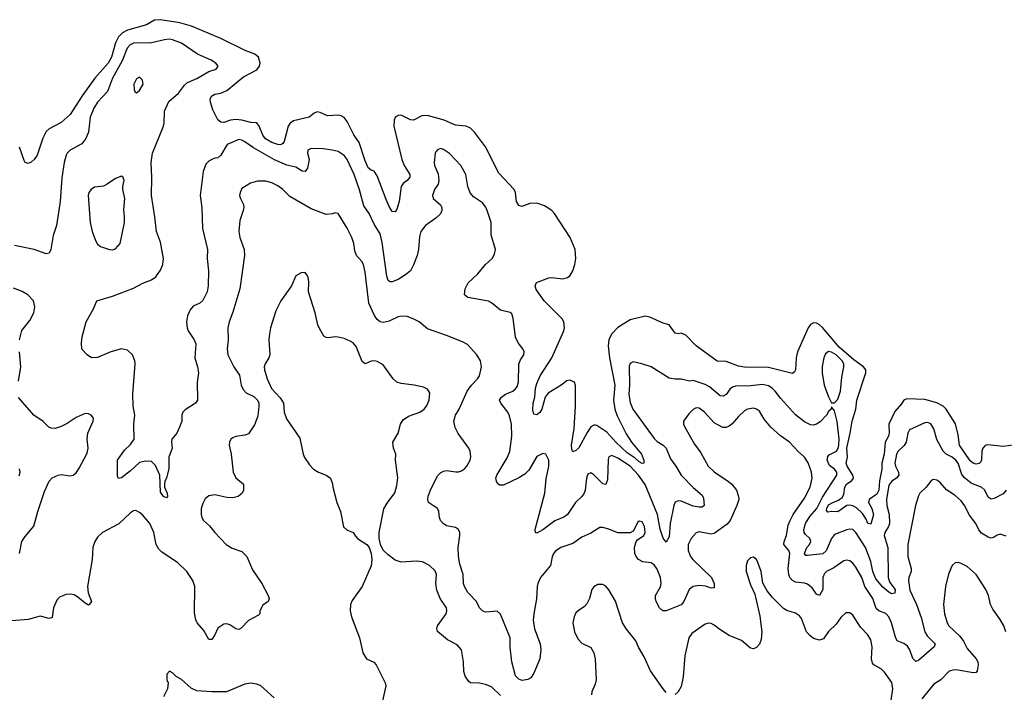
# Model space of a CAD drawing. Header units: inches. Extents: x 2134017 to 2292458, y 756222 to 916513.
# Tile 370 of 387: x 2262654 to 2269197, y 875207 to 879678. Entities that reach past the tile are written whole.
import ezdxf

# ---------------------------------------------------------------- set-up
doc = ezdxf.new("R2010")
doc.units = ezdxf.units.IN
doc.header["$MEASUREMENT"] = 0
doc.layers.add('C2867', color=7, linetype='Continuous')

msp = doc.modelspace()

# ---------------------------------------------------------------- linework, layer by layer
at = {"layer": 'C2867', "color": 5}
for points, elevation in [([(2269290, 876855.1), (2269190, 876840.6), (2269087.1, 876852.9), (2269070, 876847.9), (2269054.3, 876830), (2269048.8, 876810), (2269046.5, 876753.5), (2269040.4, 876739.6), (2269030, 876727.4), (2269010, 876723.1), (2268990, 876729.8), (2268970, 876746.8), (2268899.4, 876850), (2268890, 876919.5), (2268872.8, 876992.8), (2268811, 877090), (2268791.2, 877110), (2268750, 877132.4), (2268670, 877153.1), (2268550, 877158.9), (2268530, 877150.3), (2268515.3, 877124.7), (2268470, 877073), (2268430.9, 876990), (2268432.9, 876930), (2268427.4, 876910), (2268405.1, 876870), (2268398.5, 876790), (2268383.6, 876730), (2268383.1, 876690), (2268367.5, 876612.5), (2268364.5, 876550), (2268350, 876525.5), (2268300.1, 876490), (2268295.4, 876470), (2268317.7, 876430), (2268327.9, 876390), (2268310, 876326), (2268290, 876329.4), (2268279, 876359), (2268255.8, 876395.8), (2268214.1, 876434.1), (2268190, 876447.6), (2268170, 876451.7), (2268150, 876448.4), (2268090, 876407.3), (2268050, 876409.3), (2268025, 876405), (2268016.3, 876416.3), (2268018, 876430), (2268030, 876452.9), (2268058.8, 876470), (2268096.4, 876483.6), (2268118.8, 876501.2), (2268130, 876523.2), (2268137.9, 876570), (2268148, 876590), (2268183.7, 876616.3), (2268194.3, 876630), (2268191.6, 876650), (2268153.9, 876710), (2268146.9, 876730), (2268154.6, 876770), (2268150, 876830), (2268173.7, 876930), (2268185.3, 877010), (2268210, 877089), (2268217.4, 877150), (2268277.1, 877330), (2268277.1, 877342.9), (2268276.9, 877350), (2268261.3, 877370), (2268197.3, 877417.3), (2268100.9, 877500.9), (2267990, 877633.3), (2267970, 877650.3), (2267950, 877660.2), (2267930, 877663.4), (2267910, 877652.8), (2267892.9, 877630), (2267823, 877470), (2267813.7, 877430), (2267808.7, 877351.3), (2267803.1, 877336.9), (2267790, 877326), (2267630, 877365.3), (2267470, 877368), (2267430, 877376.3), (2267350, 877405.8), (2267290, 877408.5), (2267150, 877510.8), (2267082, 877582), (2267050, 877593.7), (2267030, 877589.7), (2267010, 877594), (2266970, 877649.4), (2266930, 877660.5), (2266841.5, 877701.5), (2266810, 877708.4), (2266710, 877683.5), (2266630, 877631.8), (2266590, 877590.7), (2266578.1, 877570), (2266570, 877549.5), (2266565.5, 877510), (2266572.9, 877430), (2266608.4, 877250), (2266600.9, 877150), (2266609.2, 877089.2), (2266625.4, 877045.4), (2266684.6, 876924.6), (2266718.9, 876870), (2266785.4, 876790), (2266801.7, 876750), (2266800.7, 876730), (2266790, 876727.7), (2266770, 876739.4), (2266743.5, 876763.5), (2266690, 876798.2), (2266615.4, 876870), (2266556.6, 876936.6), (2266490, 876980.2), (2266477.8, 876982.2), (2266470, 876983.5), (2266450, 876972), (2266425, 876935), (2266370, 876832.3), (2266350, 876814), (2266330, 876805.1), (2266322.9, 876822.9), (2266321.1, 876850), (2266339.8, 876960.2), (2266348.5, 877108.5), (2266347.7, 877247.7), (2266340.4, 877270), (2266310, 877283), (2266290, 877278.7), (2266252, 877248), (2266164.9, 877195.1), (2266145.4, 877170), (2266124.2, 877090), (2266110, 877066.2), (2266090, 877051.1), (2266070, 877056), (2266064.6, 877084.6), (2266066.6, 877130), (2266078.4, 877170), (2266081.5, 877230), (2266090, 877260.4), (2266112.5, 877310), (2266190.5, 877430), (2266269.8, 877610), (2266274.7, 877630), (2266269.9, 877669.9), (2266258.5, 877690), (2266140.4, 877810), (2266085.2, 877885.2), (2266078.7, 877910), (2266088.7, 877931.3), (2266170, 877961.5), (2266190, 877965.2), (2266264.5, 877955.5), (2266294.9, 877965.1), (2266310, 877976.5), (2266330.4, 878009.6), (2266343.4, 878050), (2266349.9, 878090), (2266344.8, 878150), (2266311.4, 878230), (2266209.1, 878389.1), (2266191, 878410), (2266141.9, 878441.9), (2266090, 878459.4), (2266043.6, 878456.4), (2265990, 878436.9), (2265970, 878443.6), (2265956.4, 878470), (2265949.8, 878530), (2265939.4, 878550), (2265838.9, 878658.9), (2265750, 878832.1), (2265676.5, 878930), (2265650, 878956.5), (2265621.2, 878970), (2265550, 878978.1), (2265475, 879010), (2265370, 879038.8), (2265330, 879040.9), (2265270, 879009.9), (2265250, 879012.2), (2265190, 879043.5), (2265170, 879041.8), (2265150, 879027.8), (2265142.2, 879010), (2265141.2, 878970), (2265193.3, 878750), (2265209.3, 878709.3), (2265247.7, 878650), (2265247.5, 878632.5), (2265229.6, 878610.4), (2265202.8, 878590), (2265188.1, 878570), (2265175, 878470), (2265160.6, 878419.4), (2265150, 878400.9), (2265130, 878404.2), (2265110, 878435.8), (2265090, 878483.1), (2265030, 878640.5), (2265010, 878671.1), (2264990, 878678.7), (2264970, 878694.5), (2264950, 878740.5), (2264910, 878861.1), (2264873.6, 878913.6), (2264830, 879001), (2264810, 879028.7), (2264790, 879039.4), (2264770, 879043.7), (2264698.5, 879038.5), (2264650, 879060.4), (2264630, 879064.7), (2264610, 879057.6), (2264578, 879030), (2264473.3, 879006.6), (2264452.2, 878990), (2264437.1, 878970), (2264410.8, 878869.2), (2264403.7, 878856.3), (2264390, 878846.5), (2264370, 878848.5), (2264330, 878862.9), (2264287.3, 878887.3), (2264270, 878910.8), (2264245.8, 878970), (2264230, 878992.9), (2264190, 878994.2), (2264130, 879010.8), (2264090, 879014.3), (2264054.9, 879010), (2264010, 878995.5), (2263990, 878996.5), (2263971.5, 879011.5), (2263938.5, 879078.5), (2263922.3, 879130), (2263920.2, 879150), (2263927.8, 879170), (2263950, 879182.2), (2263990, 879190.1), (2264030, 879208), (2264141, 879299), (2264230, 879345.6), (2264247.2, 879370), (2264251, 879389), (2264239.8, 879430), (2264216.4, 879450), (2264152.9, 879472.9), (2263990, 879553.8), (2263795.5, 879635.5), (2263717.4, 879657.4), (2263590, 879678.2), (2263550, 879674.8), (2263496.9, 879643.1), (2263370, 879607.6), (2263337.5, 879590), (2263310, 879564.1), (2263290, 879524.8), (2263264.3, 879430), (2263241.7, 879390), (2263152.7, 879290), (2263068.6, 879171.4), (2262990, 879048.9), (2262930, 878995.3), (2262850, 878953.1), (2262830, 878935.1), (2262808.6, 878890), (2262770, 878778.4), (2262750, 878749.7), (2262730, 878731.6), (2262710, 878721.6), (2262690, 878729.5), (2262682.6, 878742.6), (2262652, 878830)], 220), ([(2269209.3, 876550.7), (2269190, 876527.4), (2269130, 876494.7), (2269110, 876491.6), (2269090, 876504.5), (2269068.6, 876550), (2269049.2, 876569.2), (2268977.9, 876597.8), (2268933.9, 876633.9), (2268915.8, 876655.8), (2268890, 876729.7), (2268875.2, 876750), (2268850, 876769.9), (2268810.9, 876790.9), (2268790.8, 876810), (2268748.5, 876888.5), (2268730, 876959.3), (2268710, 876993), (2268690, 877001.3), (2268670, 876998.9), (2268567.8, 876952.2), (2268556.9, 876930), (2268545.4, 876870), (2268531.5, 876848.5), (2268492.9, 876810), (2268480.8, 876790), (2268470.2, 876730), (2268473.7, 876710), (2268494.3, 876670), (2268496.1, 876650), (2268480.7, 876630), (2268449.4, 876610), (2268430, 876583.5), (2268414.4, 876490), (2268416.6, 876450), (2268433.3, 876390), (2268435.3, 876330), (2268428.7, 876310), (2268404.2, 876270), (2268399.8, 876250), (2268423.1, 876170), (2268425.1, 875970), (2268437.7, 875937.7), (2268471.4, 875890), (2268470, 875867.3), (2268450, 875862.7), (2268430, 875872.1), (2268390, 875905.4), (2268342.6, 875962.6), (2268324.8, 876010), (2268310, 876076.9), (2268274.1, 876170), (2268210, 876269.8), (2268190, 876288.6), (2268170, 876291.9), (2268150, 876287), (2268070, 876256.4), (2268050, 876229.8), (2268012.7, 876147.3), (2267991.4, 876128.6), (2267890, 876116), (2267877.7, 876117.7), (2267870, 876129.2), (2267884.2, 876170), (2267902.2, 876190), (2267912.3, 876210), (2267905.1, 876230), (2267876.1, 876256.1), (2267867.6, 876270), (2267865.6, 876290), (2267877.3, 876330), (2267904.2, 876375.8), (2267952.6, 876430), (2267990, 876505), (2268084.8, 876650), (2268085.3, 876670), (2268068.7, 876690), (2268035.4, 876715.4), (2268019.9, 876750), (2268024.1, 876775.9), (2268034.3, 876785.7), (2268081.6, 876810), (2268092.6, 876827.4), (2268097.7, 876850), (2268099.1, 876890), (2268087.1, 877007.1), (2268070, 877078), (2268050, 877106), (2268046, 877090), (2268030, 877074), (2268015.5, 877050), (2267973.8, 877006.1), (2267950, 876988.7), (2267930, 876983.8), (2267910, 876985.3), (2267870, 877005.8), (2267810, 877050.9), (2267710, 877163.1), (2267674.8, 877210), (2267654, 877230), (2267630, 877244.1), (2267590, 877252.3), (2267510, 877244.5), (2267410, 877242.9), (2267390, 877234.8), (2267376.5, 877223.5), (2267350, 877187.6), (2267330, 877175.5), (2267310, 877177.7), (2267237.8, 877237.8), (2267210, 877252.6), (2267130, 877279.7), (2267105.1, 877274.9), (2267050, 877288.9), (2267010, 877288.6), (2266970, 877296.1), (2266850, 877371.7), (2266788.5, 877391.5), (2266730, 877403.7), (2266710, 877393.2), (2266704.6, 877375.4), (2266707.3, 877250), (2266702.1, 877190), (2266710, 877133), (2266728.2, 877090), (2266870, 876894), (2266890, 876873.6), (2266930, 876849.2), (2266950.6, 876830.6), (2266978.6, 876758.6), (2267015, 876710), (2267049.2, 876650), (2267130, 876568.8), (2267190, 876517.1), (2267197.6, 876497.6), (2267203.7, 876450), (2267190, 876438.3), (2267170, 876437.4), (2267130, 876445), (2267050, 876477.2), (2267030, 876479.4), (2267010, 876471.1), (2267001.4, 876450), (2266976.6, 876330), (2266970, 876241.2), (2266950, 876205.1), (2266930, 876231.6), (2266910, 876291.5), (2266892.9, 876390), (2266810, 876587.9), (2266766.9, 876650), (2266710, 876709.9), (2266630, 876763.9), (2266590, 876782.3), (2266570, 876771.8), (2266565.7, 876754.3), (2266560.3, 876619.8), (2266550, 876589.4), (2266530, 876593.3), (2266470, 876653.7), (2266450, 876666.3), (2266430, 876657), (2266421.8, 876630), (2266411.7, 876550), (2266404.3, 876530), (2266390.1, 876509.9), (2266348.4, 876470), (2266295.2, 876390), (2266270, 876371.7), (2266210, 876347.9), (2266130, 876286.6), (2266090, 876264.2), (2266082.9, 876270), (2266080.4, 876290), (2266143.2, 876530), (2266152.7, 876627.3), (2266169.8, 876710), (2266169.7, 876750), (2266151.2, 876791.2), (2266130, 876794.7), (2266090, 876775.1), (2266036.9, 876683.1), (2266010, 876657.8), (2265970, 876632.5), (2265870, 876584.4), (2265844.7, 876584.8), (2265830, 876594.5), (2265822.2, 876610), (2265819.3, 876630), (2265824.4, 876650), (2265893, 876767), (2265911.1, 876808.9), (2265924.2, 876910), (2265923.4, 876990), (2265910, 877045.1), (2265897.3, 877070), (2265850.9, 877130), (2265843.5, 877150), (2265855.4, 877170), (2265883, 877190), (2265930.4, 877209.6), (2265950, 877224.9), (2265959.6, 877240.4), (2265967.9, 877270), (2265970.9, 877389.1), (2265982.8, 877417.2), (2266005.1, 877450), (2266007.3, 877470), (2265998.4, 877490), (2265966, 877530), (2265948.8, 877568.8), (2265933.5, 877693.5), (2265923.9, 877723.9), (2265912.8, 877732.8), (2265850, 877747.4), (2265790, 877797.2), (2265770, 877807.6), (2265631.1, 877831.1), (2265609.6, 877850), (2265614.7, 877890), (2265633.7, 877930), (2265699.2, 877990), (2265749.1, 878050.9), (2265794.3, 878090), (2265810, 878118.8), (2265816.3, 878150), (2265787.6, 878247.6), (2265786.9, 878330), (2265761.1, 878410), (2265751.5, 878431.5), (2265730, 878460.7), (2265670, 878500.7), (2265647.7, 878527.7), (2265631.1, 878570), (2265619.7, 878650), (2265586.3, 878710), (2265510, 878787.8), (2265470, 878816.2), (2265450, 878822.7), (2265430, 878814), (2265419.9, 878800.1), (2265414, 878790), (2265407.7, 878730), (2265410.5, 878710), (2265434.4, 878654.4), (2265439.6, 878610), (2265434.1, 878585.9), (2265410.6, 878550), (2265397.3, 878510), (2265402.8, 878490), (2265450, 878446.8), (2265459.3, 878430), (2265460.4, 878410), (2265450, 878387), (2265420.5, 878359.5), (2265350, 878311.3), (2265320.8, 878270), (2265310, 878235.3), (2265303.2, 878150), (2265294.3, 878110), (2265271.4, 878048.6), (2265250.1, 878009.9), (2265218.1, 877981.9), (2265170, 877951.9), (2265130, 877935.8), (2265116.6, 877936.6), (2265103.6, 877943.6), (2265093.2, 877973.2), (2265062.6, 878197.4), (2265050, 878254.5), (2265010, 878318), (2264977, 878390), (2264939.9, 878439.9), (2264912.1, 878547.9), (2264876.5, 878650), (2264830, 878749.7), (2264810, 878774.8), (2264770, 878801.5), (2264730, 878812), (2264670, 878819.8), (2264590, 878821.6), (2264568.4, 878810), (2264567.2, 878790), (2264578.2, 878750), (2264567.6, 878692.4), (2264550.9, 878669.1), (2264530, 878671), (2264490, 878697.4), (2264430, 878710.6), (2264347.4, 878747.4), (2264206.6, 878826.6), (2264150, 878867.1), (2264130, 878878.4), (2264110, 878881.8), (2264032.1, 878848), (2263990, 878776.9), (2263970, 878760.5), (2263950, 878758.4), (2263930, 878749.8), (2263910, 878737.8), (2263890, 878717.1), (2263872.4, 878670), (2263853.5, 878510), (2263863.6, 878430), (2263869.5, 878290), (2263902.5, 878150), (2263899.5, 878090), (2263907.7, 878010), (2263906.4, 877910), (2263898.9, 877870), (2263870, 877811.2), (2263850, 877793), (2263807, 877773), (2263785.7, 877750), (2263769, 877710), (2263762.8, 877670), (2263766.7, 877630), (2263774, 877610), (2263813.7, 877550), (2263823.6, 877523.6), (2263816.9, 877430), (2263836.1, 877370), (2263841.7, 877330), (2263832.2, 877270), (2263836.3, 877150), (2263822.8, 877130), (2263754.2, 877085.8), (2263737.3, 877070), (2263730.6, 877050), (2263730.4, 877010), (2263716.3, 876970), (2263698.8, 876930), (2263664, 876890), (2263662, 876870), (2263668.2, 876830), (2263645.5, 876770), (2263644.2, 876695.8), (2263630.4, 876630), (2263619.1, 876610), (2263616.3, 876590), (2263616.3, 876570), (2263634, 876530), (2263635.5, 876510), (2263630, 876499), (2263610, 876509.4), (2263590, 876538), (2263584.2, 876650), (2263555.3, 876715.3), (2263530, 876741.3), (2263490, 876744), (2263450, 876734.7), (2263390, 876679.6), (2263330, 876634), (2263310, 876628.7), (2263304.7, 876644.7), (2263304, 876750), (2263350, 876818), (2263390, 876854.8), (2263414.5, 876890), (2263411.8, 876990), (2263418.7, 877050), (2263408.5, 877110), (2263404.7, 877190), (2263420.4, 877390), (2263418.5, 877410), (2263402.6, 877450), (2263370, 877481.1), (2263330, 877489.7), (2263258.8, 877470), (2263170, 877432.6), (2263131.3, 877431.3), (2263101.2, 877450), (2263067.3, 877487.3), (2263064.5, 877530), (2263069.6, 877570), (2263095.1, 877670), (2263143.3, 877756.7), (2263166, 877810), (2263270, 877840.2), (2263410, 877893.8), (2263472.5, 877927.5), (2263530, 877948.1), (2263559.2, 877970), (2263590, 878012.4), (2263605, 878050), (2263609.8, 878090.2), (2263590, 878199.3), (2263562.2, 878270), (2263552.7, 878367.3), (2263529.9, 878510), (2263533.1, 878630), (2263526.7, 878730), (2263537.4, 878790), (2263608.8, 878970), (2263613.6, 878990), (2263616.5, 879070), (2263644.8, 879135.2), (2263709.8, 879190), (2263750, 879243.6), (2263770, 879260.7), (2263830, 879287.1), (2263910, 879334.6), (2263959.3, 879350), (2263971.8, 879370), (2263958, 879390), (2263926, 879410), (2263836.2, 879450), (2263730, 879523.1), (2263670, 879545.3), (2263650, 879548.9), (2263615.2, 879544.8), (2263530, 879525.2), (2263410, 879521.3), (2263387.9, 879512.1), (2263368.8, 879490), (2263334.9, 879405.1), (2263270.8, 879290), (2263238.2, 879201.8), (2263170.2, 879130), (2263145.7, 879090), (2263123, 879030), (2263112.1, 878930), (2263092.5, 878887.5), (2263066.1, 878853.9), (2262990, 878811), (2262969.4, 878790.6), (2262963, 878777), (2262950, 878729.2), (2262932.9, 878627.1), (2262922.6, 878470), (2262898, 878310), (2262876.7, 878243.3), (2262860.4, 878150), (2262850, 878126), (2262830, 878122.4), (2262750, 878151.1), (2262618.3, 878178.3)], 240), ([(2269210, 876246), (2269170, 876258.4), (2269150, 876252), (2269130, 876237.6), (2269110, 876232.6), (2269090, 876238), (2269046, 876266), (2269028.1, 876288.1), (2269008.8, 876330), (2268965.2, 876385.2), (2268933.8, 876450), (2268910, 876480.4), (2268870, 876515.6), (2268813.8, 876553.8), (2268770, 876605.1), (2268750, 876617.6), (2268730, 876622.9), (2268720.7, 876619.3), (2268708.7, 876611.3), (2268678, 876570), (2268637.1, 876530), (2268627.1, 876512.9), (2268606.3, 876450), (2268555.5, 876190), (2268556.2, 876110), (2268579, 876030), (2268577.7, 876010), (2268562.9, 875970), (2268560.6, 875950), (2268570, 875886), (2268613.6, 875790), (2268644, 875704), (2268668.5, 875608.5), (2268683.8, 875583.8), (2268737.4, 875530), (2268730.3, 875510), (2268630, 875421.1), (2268610, 875411.5), (2268590, 875431.6), (2268569.2, 875489.2), (2268553.3, 875513.3), (2268530, 875531.6), (2268484.7, 875550), (2268473.5, 875573.5), (2268447.9, 875670), (2268430, 875709.8), (2268410.3, 875730.3), (2268362.6, 875750), (2268344.8, 875764.8), (2268323.9, 875830), (2268270.4, 875910), (2268249.7, 875970.3), (2268210, 876039.8), (2268190, 876066.2), (2268170, 876082), (2268150, 876086.4), (2268130, 876080.3), (2268065.4, 876034.6), (2268016.4, 876010), (2268002.1, 875997.9), (2267991.1, 875970), (2267991.6, 875890), (2267970, 875851.5), (2267950, 875860.5), (2267921.5, 875901.5), (2267890, 875926), (2267870, 875933.9), (2267810, 875940.5), (2267789.9, 875949.9), (2267772.9, 875970), (2267765.4, 875990), (2267761.8, 876030), (2267772.3, 876130), (2267764.4, 876150), (2267732.8, 876190), (2267734, 876210), (2267750.4, 876249.6), (2267762.1, 876317.9), (2267773.4, 876350), (2267794.7, 876390), (2267870, 876497.4), (2267906.3, 876570), (2267920.7, 876630), (2267915.3, 876670), (2267893.1, 876733.1), (2267870.5, 876770.5), (2267827.8, 876807.8), (2267770, 876869.8), (2267710, 876911.9), (2267646.9, 876970), (2267602.6, 877022.6), (2267570, 877075.1), (2267550, 877089.6), (2267530, 877095.1), (2267491, 877090), (2267470, 877079.2), (2267430, 877041.7), (2267388.2, 876991.8), (2267370, 876975.6), (2267350, 876967.1), (2267327.8, 876967.8), (2267270, 876998), (2267204.5, 877070), (2267170, 877095.5), (2267150, 877097.3), (2267130, 877088.2), (2267100.6, 877059.4), (2267064.4, 877010), (2267064.9, 876990), (2267073.4, 876970), (2267137.5, 876857.5), (2267179.6, 876799.6), (2267230.1, 876710.1), (2267271.7, 876670), (2267355.7, 876615.7), (2267386, 876590), (2267417.8, 876550), (2267431.3, 876510), (2267433, 876490), (2267420.6, 876450), (2267376.3, 876350), (2267355.3, 876324.7), (2267270, 876262.4), (2267250, 876258.4), (2267170, 876273.5), (2267150, 876267.6), (2267115.8, 876230), (2267096, 876190), (2267096.9, 876150), (2267112.8, 876110), (2267127.8, 876090), (2267252.4, 875970), (2267270.2, 875930), (2267270, 875902), (2267250, 875899.7), (2267212.2, 875912.2), (2267170, 875917.5), (2267128.8, 875911.2), (2267102.8, 875890), (2267068.7, 875811.3), (2267050.1, 875789.9), (2266950, 875748.6), (2266927.9, 875747.9), (2266905.4, 875770), (2266884, 875810), (2266878.3, 875830), (2266880.4, 875850), (2266912.4, 875907.6), (2266917.5, 875930), (2266912.5, 875970), (2266890, 876025.4), (2266870, 876055.8), (2266850, 876068.8), (2266795, 876075.1), (2266767.3, 876090), (2266749.8, 876109.8), (2266742, 876130), (2266739.7, 876170), (2266751, 876209), (2266759.1, 876220.9), (2266800.7, 876250), (2266809.7, 876270), (2266806, 876310), (2266790, 876339.7), (2266770, 876345.1), (2266762, 876338), (2266730, 876279), (2266710, 876267), (2266630, 876266.9), (2266570, 876291.1), (2266530, 876302.6), (2266510, 876302.6), (2266450, 876265.1), (2266390, 876238.3), (2266330, 876196.8), (2266250, 876170.9), (2266213.7, 876146.3), (2266200.8, 876130), (2266191.8, 876108.2), (2266180.7, 876050), (2266116, 875970), (2266096.9, 875930), (2266092.8, 875910), (2266089.2, 875829.2), (2266070, 875728.7), (2266067.4, 875687.4), (2266075.5, 875630), (2266112.9, 875530), (2266116.5, 875490), (2266110.3, 875429.7), (2266070, 875335.3), (2266050, 875304), (2266030, 875293.2), (2265993.7, 875286.3), (2265970, 875294), (2265950, 875318), (2265924.2, 875410), (2265913.1, 875506.9), (2265913.2, 875570), (2265850, 875727), (2265827.5, 875747.5), (2265750, 875741.2), (2265730, 875748.7), (2265710, 875768.7), (2265689.6, 875810), (2265631.2, 875870), (2265609.7, 875910), (2265603.1, 875930), (2265601.3, 875990), (2265578.3, 876058.3), (2265569.4, 876109.4), (2265568.5, 876170), (2265579.4, 876250), (2265578.8, 876270), (2265571.1, 876290), (2265550, 876302), (2265490, 876314.2), (2265468.7, 876330), (2265450.9, 876350), (2265443.1, 876370), (2265439.7, 876410), (2265431.6, 876430), (2265370, 876469.3), (2265366, 876490), (2265368.2, 876511.8), (2265382.9, 876550), (2265430, 876646), (2265450, 876666), (2265470, 876677.3), (2265490, 876682), (2265551.9, 876671.9), (2265570, 876671.8), (2265590, 876678.7), (2265610, 876692.4), (2265624.7, 876710), (2265646.9, 876750), (2265652.9, 876772.9), (2265647.6, 876810), (2265638.4, 876830), (2265567, 876927), (2265548, 876968), (2265539.2, 877010), (2265549.8, 877050), (2265574, 877090), (2265628.7, 877210), (2265656.4, 877250), (2265696.3, 877290), (2265709.7, 877310), (2265723, 877370), (2265715.8, 877410), (2265691.5, 877451.5), (2265630, 877519.7), (2265597, 877537), (2265490, 877579.1), (2265364, 877624), (2265309.5, 877669.5), (2265268.7, 877690), (2265230, 877704.5), (2265190, 877707.6), (2265170, 877702.4), (2265110, 877673.5), (2265070, 877665.3), (2265050, 877669.8), (2265030, 877684.8), (2265011.1, 877711.1), (2264974.9, 877794.9), (2264950, 877999), (2264938.9, 878050), (2264928.5, 878070), (2264891.6, 878111.6), (2264881.5, 878141.5), (2264875, 878190), (2264860.3, 878230), (2264830, 878293.6), (2264770, 878389.5), (2264750, 878394.5), (2264731.8, 878388.2), (2264690, 878384), (2264590, 878420.4), (2264450, 878502), (2264403.5, 878550), (2264370, 878574.6), (2264330, 878594.2), (2264290, 878604.4), (2264234.7, 878605.3), (2264187.7, 878592.3), (2264130, 878557.2), (2264118, 878530), (2264115.5, 878510), (2264120.5, 878490), (2264141.3, 878450), (2264142.6, 878430), (2264139.5, 878410), (2264115.8, 878344.2), (2264110.3, 878270), (2264117.4, 878230), (2264145.3, 878150), (2264148.7, 878110), (2264117, 877890), (2264070, 877733.2), (2264044.9, 877670), (2264038, 877630), (2264039.3, 877550), (2264033.4, 877490), (2264037.6, 877450), (2264077.2, 877370), (2264115.7, 877315.7), (2264126.6, 877250), (2264140, 877220), (2264158.7, 877198.7), (2264210, 877173.2), (2264234.2, 877150), (2264242.4, 877130), (2264243.9, 877110), (2264237.1, 877042.9), (2264215.3, 876984.7), (2264174.9, 876925.1), (2264150, 876915.6), (2264090, 876906.9), (2264070, 876899.7), (2264057.1, 876890), (2264047.4, 876870), (2264046.5, 876850), (2264060.3, 876790), (2264072, 876670), (2264090, 876633), (2264141, 876590), (2264141, 876550), (2264131.3, 876530), (2264106, 876510), (2264070, 876499.7), (2264030, 876503.1), (2263950, 876521), (2263910, 876513.6), (2263886.2, 876493.8), (2263870, 876462.7), (2263860.7, 876430), (2263859.2, 876390), (2263863.6, 876370), (2263874.6, 876350), (2263915, 876315), (2263950, 876270.4), (2264025.5, 876190), (2264064.8, 876164.8), (2264130, 876143), (2264164, 876110), (2264200.5, 876020.5), (2264263, 875930), (2264304.7, 875850), (2264311, 875830), (2264304.7, 875810), (2264270, 875786), (2264250.5, 875750), (2264250.8, 875730), (2264240.9, 875719.1), (2264174.9, 875685.1), (2264125.8, 875634.2), (2264110, 875625.2), (2264090, 875629.2), (2264050, 875656), (2264030, 875662.7), (2264010, 875661.2), (2263970, 875634), (2263950.4, 875589.7), (2263930, 875559), (2263910, 875559), (2263878.5, 875618.5), (2263833.3, 875670), (2263824, 875690), (2263816.6, 875736.6), (2263817.4, 875910), (2263805.1, 875950), (2263765.4, 876010), (2263703.1, 876070), (2263599.3, 876139.3), (2263578.7, 876158.7), (2263560.8, 876190), (2263546, 876270), (2263519.2, 876330), (2263470, 876387.8), (2263450, 876403.6), (2263425.1, 876414.9), (2263410, 876413.6), (2263390, 876400.7), (2263312.3, 876327.7), (2263203.8, 876270), (2263170, 876239.5), (2263152.4, 876210), (2263139.5, 876170), (2263136, 876090), (2263104.2, 875910), (2263108.8, 875868.8), (2263130.3, 875810), (2263116, 875790), (2263110, 875787), (2263090, 875799.5), (2263040.9, 875840.9), (2263015.3, 875855.3), (2262990, 875860.4), (2262963, 875857), (2262919.4, 875840.6), (2262899.9, 875820.1), (2262878, 875770), (2262870, 875705.2), (2262850, 875698), (2262790, 875712.7), (2262710, 875690.8), (2262602.6, 875682.6)], 260), ([(2265850, 875185.7), (2265790, 875243.6), (2265750, 875259.6), (2265710, 875267.6), (2265650, 875269.4), (2265638.6, 875278.6), (2265614.5, 875314.5), (2265605.1, 875345.1), (2265604.2, 875410), (2265589.6, 875490), (2265562, 875522), (2265497.1, 875557.1), (2265431.5, 875611.5), (2265426, 875630), (2265431.3, 875650), (2265487.1, 875730), (2265493.5, 875750), (2265489.7, 875770), (2265447.6, 875830), (2265425.4, 875885.4), (2265419.8, 875930), (2265423.6, 875990), (2265414.9, 876014.9), (2265377.2, 876050), (2265330, 876073.6), (2265290, 876079.7), (2265190, 876071.5), (2265150, 876086), (2265101.8, 876121.8), (2265070, 876152), (2265051.1, 876190), (2265043.1, 876230), (2265043.5, 876270), (2265073.5, 876426.5), (2265095, 876464.9), (2265146, 876534), (2265161.3, 876581.3), (2265166.7, 876633.3), (2265150.9, 876750), (2265152.8, 876790), (2265138.4, 876830), (2265134.5, 876870), (2265169.7, 876930.3), (2265185.1, 876990), (2265201.8, 877018.2), (2265237.5, 877042.5), (2265313.6, 877070), (2265342, 877090), (2265358.3, 877110), (2265374.7, 877150), (2265378.7, 877198.7), (2265363.3, 877223.3), (2265336.6, 877236.6), (2265275.3, 877250), (2265190, 877259.8), (2265160.9, 877270), (2265136.9, 877290), (2265070, 877384.5), (2265030, 877407.3), (2265010, 877411.6), (2264990, 877407.8), (2264949.2, 877390), (2264930, 877406), (2264890, 877506.6), (2264870, 877529.6), (2264850, 877541.6), (2264810, 877559.6), (2264770, 877567.3), (2264750, 877569.6), (2264703.9, 877563.9), (2264690, 877565.1), (2264674.7, 877574.7), (2264645.2, 877625.2), (2264636.3, 877650), (2264618, 877730), (2264574, 877870), (2264575.1, 877935.1), (2264570, 877966), (2264563.1, 877983.1), (2264550, 877998), (2264525.4, 877994.6), (2264490, 877975.3), (2264460.5, 877910), (2264390, 877809.4), (2264355.9, 877744.1), (2264320.9, 877630), (2264312.9, 877590), (2264310.3, 877550), (2264315.8, 877450), (2264310.4, 877430), (2264285.3, 877390), (2264279.6, 877370), (2264280.3, 877350), (2264299, 877290), (2264327.6, 877227.6), (2264385.4, 877165.5), (2264406.5, 877130), (2264411.4, 877070), (2264426.2, 877026.2), (2264516.7, 876896.7), (2264537.6, 876790), (2264547.7, 876767.7), (2264579.9, 876719.9), (2264607.3, 876690), (2264638.8, 876670), (2264690.2, 876650.2), (2264719.1, 876630), (2264733.2, 876593.2), (2264734, 876570), (2264761.6, 876470), (2264785.5, 876410), (2264806.4, 876306.4), (2264827.1, 876287.1), (2264870.6, 876270.6), (2264884.5, 876244.5), (2264898, 876230), (2264961, 876190), (2264975.5, 876170), (2264990.4, 876130), (2264994, 876090), (2264990, 876048.7), (2264930.7, 875910), (2264863.4, 875816.6), (2264853, 875790), (2264850.4, 875750), (2264858.4, 875710), (2264912.2, 875570), (2264934, 875470), (2264958.8, 875430), (2265008.5, 875408.5), (2265023, 875390), (2265083.8, 875270), (2265086.4, 875250), (2265065.7, 875150)], 280), ([(2262652.1, 877550), (2262667.6, 877612.4), (2262720.8, 877679.2), (2262747.3, 877730), (2262755.1, 877770), (2262744.5, 877810), (2262708.4, 877848.4), (2262670, 877871.5), (2262613.4, 877893.4)], 260), ([(2262645.4, 877274.6), (2262662.4, 877370), (2262652.8, 877470)], 260), ([(2262653.3, 876130), (2262668.3, 876210), (2262690, 876243.8), (2262748.6, 876311.4), (2262773.6, 876410), (2262818.8, 876541.2), (2262850, 876610.4), (2262870, 876633.1), (2262910, 876651.8), (2262930, 876654.9), (2262990, 876645.7), (2263010, 876650.4), (2263030, 876666.4), (2263050, 876698), (2263103.3, 876796.7), (2263108.4, 876830), (2263103.1, 876890), (2263107.4, 876930), (2263142.9, 877010), (2263143.7, 877030), (2263129.6, 877049.6), (2263110, 877059.5), (2263090, 877061.6), (2263030, 877034.8), (2262970, 876993.5), (2262930, 876973.5), (2262890, 876961.1), (2262863.3, 876963.3), (2262846.6, 876970), (2262810, 877006.6), (2262748.7, 877050), (2262646.7, 877166.8)], 260), ([(2262650, 876646.8), (2262658, 876670), (2262651.8, 876691.8)], 280), ([(2268444.9, 875155.1), (2268457.4, 875230), (2268450, 875273.2), (2268402, 875342), (2268380.3, 875360.3), (2268330, 875389.7), (2268321.9, 875401.9), (2268314.4, 875430), (2268318.5, 875510), (2268310, 875556), (2268290, 875589.6), (2268240.8, 875640.8), (2268190, 875719.3), (2268170, 875735.1), (2268144.7, 875735.3), (2268110, 875705.2), (2268079.6, 875660.4), (2268030, 875611.6), (2267996.6, 875563.4), (2267970, 875554.8), (2267930, 875565.6), (2267904.2, 875584.2), (2267882.4, 875610), (2267850, 875697), (2267836.2, 875716.2), (2267810, 875733.3), (2267751.3, 875751.3), (2267730, 875764.5), (2267657.8, 875837.8), (2267622, 875882), (2267593.3, 875933.3), (2267582, 876010), (2267559.6, 876070), (2267550, 876089.2), (2267530, 876105.2), (2267510, 876101.2), (2267490, 876082), (2267483, 876050), (2267483, 876010), (2267510, 875921), (2267539.9, 875859.9), (2267573, 875713), (2267585.8, 875610), (2267580.9, 875559.1), (2267570, 875527.6), (2267550, 875504.7), (2267530, 875497.4), (2267510, 875501.3), (2267451.2, 875551.2), (2267370, 875585.8), (2267305.8, 875625.8), (2267270, 875654), (2267250, 875664), (2267230, 875666.6), (2267210, 875660.5), (2267121.8, 875598.2), (2267100.3, 875570), (2267073.4, 875450), (2267063.8, 875310), (2267050, 875245.2), (2267030.4, 875210), (2267010, 875193.6)], 280), ([(2269208.5, 875608.5), (2269194, 875650), (2269170, 875691.8), (2269120.8, 875760.8), (2269106.3, 875790), (2269093.3, 875850), (2269075.6, 875890), (2269010, 875989.5), (2268950, 876042.7), (2268910, 876062.7), (2268890, 876069.2), (2268871, 876069), (2268850.7, 876049.3), (2268841, 876030), (2268826.6, 875993.4), (2268806.7, 875910), (2268793.7, 875790), (2268798.9, 875730), (2268817.4, 875670), (2268828.9, 875650), (2268901.5, 875581.5), (2268927.2, 875547.2), (2268950, 875499.5), (2269010.2, 875430), (2269021.3, 875410), (2269024.4, 875390), (2269017.6, 875350), (2269010, 875339.5), (2268990, 875337.4), (2268890, 875355.3), (2268864.1, 875355.9), (2268831.7, 875348.3), (2268774.9, 875290), (2268730, 875262.4), (2268650, 875163)], 280), ([(2266950, 875206), (2266930, 875229.7), (2266846.4, 875350), (2266804.2, 875444.2), (2266767.2, 875507.2), (2266748.4, 875550), (2266687.5, 875627.5), (2266661, 875670), (2266613.9, 875813.9), (2266570, 875889.3), (2266550, 875912.3), (2266530, 875923.7), (2266495.9, 875924.1), (2266470, 875909.2), (2266456.3, 875890), (2266440.4, 875830), (2266423.4, 875796.6), (2266405.1, 875774.9), (2266367.7, 875752.3), (2266350, 875735.1), (2266338.3, 875710), (2266329.3, 875670), (2266340.7, 875610), (2266363.1, 875563.1), (2266390, 875534.9), (2266450, 875504.9), (2266469, 875469), (2266478.3, 875430), (2266485.8, 875290), (2266478.5, 875261.5), (2266455.8, 875210), (2266454, 875190)], 280), ([(2264344.5, 875170), (2264257.2, 875250), (2264230, 875262), (2264190, 875267.3), (2264150, 875262.4), (2264028.8, 875211.2), (2263930, 875209.7), (2263830, 875218), (2263794, 875234), (2263730, 875292.7), (2263693.2, 875313.2), (2263670, 875338), (2263650, 875348), (2263631.6, 875328.4), (2263631.3, 875290), (2263641, 875270), (2263636, 875230), (2263610, 875178)], 280)]:
    msp.add_lwpolyline(points, dxfattribs=dict(at, elevation=elevation))
for points, elevation in [([(2263450, 879295.1), (2263430, 879286), (2263413, 879250), (2263414, 879214), (2263419.8, 879199.8), (2263430, 879191), (2263450, 879206.8), (2263473.6, 879250), (2263470, 879275.3)], 260), ([(2263330, 878637.2), (2263290, 878622.7), (2263236, 878584), (2263210, 878571.6), (2263150, 878565.1), (2263128.2, 878550), (2263114.4, 878530), (2263108.9, 878510), (2263122.4, 878330), (2263136.1, 878270), (2263156.9, 878210), (2263170, 878186.7), (2263190, 878170.3), (2263250, 878150.4), (2263270, 878148.8), (2263290, 878154.9), (2263321.3, 878190), (2263349.8, 878330.2), (2263350.8, 878370), (2263344.9, 878415.1), (2263353.3, 878490), (2263339.5, 878550), (2263339.5, 878570), (2263349, 878610), (2263342, 878630)], 260), ([(2268030, 877472.1), (2268010, 877457), (2267998.9, 877430), (2267985.9, 877374.1), (2267987.9, 877330), (2268001.1, 877250), (2268030, 877171), (2268050, 877131.3), (2268070, 877131), (2268090, 877156), (2268107.8, 877210), (2268117.4, 877302.6), (2268132, 877370), (2268130.8, 877390), (2268120.8, 877410), (2268080.3, 877450), (2268050, 877468.5)], 240)]:
    msp.add_lwpolyline(points, close=True, dxfattribs=dict(at, elevation=elevation))

doc.saveas('drawing.dxf')
